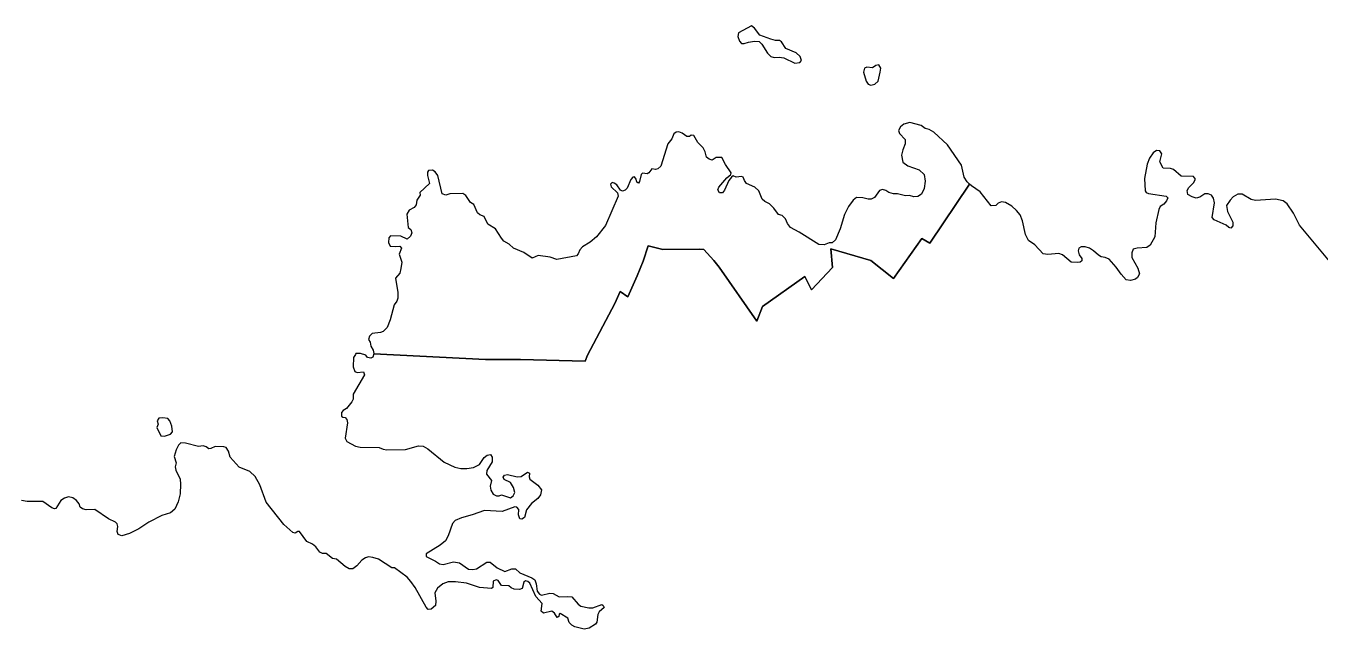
# Model space of a CAD drawing. Extents: x 369010 to 739155, y 6377141 to 6616555.
# Drawn here: x 478372 to 484230, y 6509883 to 6512618 of the extents above; entities that cross this region are included whole.
import ezdxf

# ---------------------------------------------------------------- set-up
doc = ezdxf.new("R2010")
doc.units = 0
doc.header["$LTSCALE"] = 40
doc.layers.add('1', color=7, linetype='Continuous', lineweight=13)

msp = doc.modelspace()

# ---------------------------------------------------------------- linework, layer by layer
at = {"layer": '1'}
for points in [[(481696.91, 6512574.89), (481672.58, 6512607.5), (481659.51, 6512617.76), (481600.76, 6512585.65), (481596.78, 6512569.93), (481604.23, 6512548.75), (481613.83, 6512537.82), (481626.08, 6512536.99), (481645.28, 6512543.95), (481672.58, 6512548.08), (481694.43, 6512547.26), (481706.02, 6512534.35), (481731.34, 6512493.3), (481746.4, 6512478.24), (481762.12, 6512474.27), (481785.29, 6512475.59), (481805.15, 6512472.78), (481854.97, 6512448.95), (481877.48, 6512451.59), (481885.75, 6512460.53), (481879.63, 6512478.24), (481861.75, 6512494.79), (481815.41, 6512515.15), (481794.89, 6512545.27), (481785.95, 6512552.06), (481768.25, 6512551.39), (481746.4, 6512556.86)], [(482241.59, 6512407.24), (482245.23, 6512425.94), (482236.13, 6512441.33), (482222.72, 6512438.19), (482207.66, 6512427.93), (482182.01, 6512430.58), (482170.92, 6512425.94), (482166.61, 6512407.4), (482178.03, 6512367.02), (482187.14, 6512352.95), (482199.71, 6512348.98), (482217.92, 6512353.62), (482232.98, 6512367.52)], [(478973.88, 6510840.08), (478966.59, 6510827.67), (478971.06, 6510811.45), (478965.93, 6510797.55), (478983.14, 6510759.81), (479000.36, 6510757.99), (479028.16, 6510766.76), (479036.93, 6510777.85), (479033.62, 6510803.84), (479024.85, 6510827.67), (479016.08, 6510837.43), (478992.58, 6510841.08)]]:
    msp.add_lwpolyline(points, close=True, dxfattribs=at)
for points in [[(482429.43, 6511854.46), (482412.22, 6511844.36), (482395.01, 6511842.21), (482375.64, 6511848), (482357.11, 6511846.51), (482320.53, 6511856.61), (482301.83, 6511856.61), (482281.8, 6511861.57), (482268.23, 6511871.67), (482252.51, 6511875.97), (482238.94, 6511871.67), (482215.93, 6511840.06), (482200.87, 6511831.45), (482187.3, 6511831.45), (482163.63, 6511838.57), (482135, 6511840.06), (482119.28, 6511827.15), (482098.43, 6511798.52), (482079.89, 6511761.94), (482060.53, 6511698.22), (482039.67, 6511648.07), (482023.95, 6511633.67), (482011.7, 6511633.67), (481988.2, 6511624.41), (481964.53, 6511625.9), (481875.66, 6511683.16), (481835.61, 6511704.01), (481822.7, 6511721.23), (481812.6, 6511743.4), (481798.37, 6511758.46), (481781.65, 6511761.94), (481760.96, 6511790.57), (481740.94, 6511811.43), (481720.08, 6511821.36), (481708, 6511832.11), (481692.94, 6511870.18), (481673.58, 6511886.56), (481637, 6511903.11), (481626.9, 6511916.02), (481621.94, 6511931.75), (481613.33, 6511935.39), (481590.49, 6511932.41), (481576.1, 6511937.54), (481568.32, 6511932.41), (481556.73, 6511916.02), (481537.37, 6511872.33), (481528.1, 6511860.75), (481514.53, 6511860.08), (481506.58, 6511874.48), (481511.71, 6511885.9), (481548.12, 6511928.11), (481566.16, 6511943.17), (481567.49, 6511951.11), (481541.01, 6511989.01), (481524.46, 6512020.62), (481498.8, 6512021.28), (481481.59, 6512009.2), (481468.02, 6512012.68), (481455.77, 6512022.77), (481449.32, 6512046.44), (481440.05, 6512064.32), (481416.38, 6512088.64), (481397.68, 6512120.92), (481386.26, 6512121.58), (481377.66, 6512115.95), (481366.24, 6512115.95), (481345.38, 6512130.85), (481329.66, 6512137.3), (481318.24, 6512135.98), (481306.82, 6512128.7), (481298.21, 6512105.19), (481280.34, 6512082.85), (481248.07, 6511981.23), (481235.16, 6511969.65), (481223.74, 6511966.83), (481207.19, 6511968.98), (481193.45, 6511951.11), (481186.33, 6511946.81), (481164.82, 6511949.62), (481159.19, 6511943.17), (481151.91, 6511911.72), (481146.94, 6511904.6), (481139.83, 6511909.57), (481136.19, 6511923.14), (481129.73, 6511933.24), (481121.12, 6511931.75), (481113.35, 6511920.99), (481095.31, 6511881.6), (481086.87, 6511872.33), (481075.28, 6511868.03), (481066.01, 6511872.99), (481049.46, 6511897.32), (481037.38, 6511904.6), (481028.11, 6511908.08), (481020.83, 6511899.47), (481022.98, 6511887.39), (481051.61, 6511860.91), (481054.59, 6511845.85), (480997.99, 6511713.28), (480956.45, 6511661.64)], [(482467, 6511632.02), (482647.07, 6511899.97), (482635.98, 6511910.73), (482623.07, 6511932.24), (482610.16, 6511985.87), (482546.45, 6512077.72), (482484.71, 6512136.47), (482464.69, 6512147.89), (482446.15, 6512152.86), (482428.11, 6512165.77), (482376.64, 6512180.17), (482348.67, 6512172.22), (482333.44, 6512160.31), (482325.5, 6512143.92), (482329.8, 6512129.52), (482354.96, 6512102.22), (482354.96, 6512083.68), (482344.2, 6512056.37), (482339.07, 6512032.04), (482344.2, 6511999.11), (482367.04, 6511983.38), (482418.68, 6511964.68), (482440.85, 6511943.17), (482445.82, 6511913.21), (482440.85, 6511880.94), (482429.43, 6511854.46)], [(483670.71, 6511922.97), (483661.45, 6511935.22), (483604.84, 6511935.88), (483570.42, 6511966.01), (483557.51, 6511971.63), (483524.57, 6511972.46), (483509.51, 6512001.75), (483517.46, 6512037.67), (483509.51, 6512051.24), (483493.79, 6512052.56), (483478.73, 6512041.97), (483461.52, 6512018.31), (483452.25, 6511991), (483438.68, 6511925.79), (483442.98, 6511870.01), (483446.62, 6511862.07), (483458.04, 6511858.43), (483538.31, 6511845.52), (483544.6, 6511838.4), (483538.97, 6511824.83), (483526.73, 6511809.77), (483511, 6511798.35), (483504.38, 6511785.28), (483490.65, 6511725.03), (483485.68, 6511660.65), (483465.65, 6511623.41), (483449.93, 6511613.32), (483406.07, 6511610.5), (483388.2, 6511606.2), (483381.74, 6511588.99), (483382.57, 6511568.13), (483409.71, 6511518.81), (483416.83, 6511494.32), (483407.56, 6511477.11), (483398.29, 6511469.99), (483376.12, 6511463.54), (483356.09, 6511467.18), (483333.75, 6511492.17), (483311.57, 6511524.44), (483278.63, 6511559.53), (483261.42, 6511568.13), (483242.89, 6511571.11), (483230.64, 6511577.57), (483209.12, 6511598.26), (483190.59, 6511610.5), (483170.4, 6511616.13), (483151.86, 6511615.47), (483142.59, 6511609.68), (483138.29, 6511597.59), (483143.91, 6511579.55), (483155.5, 6511563.17), (483155.5, 6511553.07), (483147.56, 6511545.96), (483135.31, 6511545.29), (483106.68, 6511546.62), (483067.29, 6511579.55), (483050.9, 6511585.35), (483002.08, 6511581.04), (482979.9, 6511583.86), (482942, 6511625.56), (482914.69, 6511644.1), (482899.63, 6511672.07), (482887.38, 6511734.47), (482875.96, 6511760.95), (482860.24, 6511780.97), (482838.73, 6511800.34), (482809.27, 6511816.89), (482791.39, 6511820.36), (482776.99, 6511813.91), (482766.23, 6511803.32), (482745.55, 6511802.49), (482695.4, 6511865.54), (482655.35, 6511892.03), (482647.07, 6511899.97), (482467, 6511632.02), (482430.76, 6511654.03), (482302.99, 6511473.13), (482199.55, 6511554.23), (482018.32, 6511607.36), (482026.43, 6511521.96), (481930.44, 6511421.83), (481900.98, 6511481.08), (481708.5, 6511345.86), (481683.01, 6511278.83), (481512.21, 6511523.61), (481488.38, 6511554.73), (481443.36, 6511603.22), (481424.33, 6511604.71), (481258, 6511604.05), (481190.8, 6511620.93), (481167.96, 6511550.92), (481140.99, 6511484.06), (481098.95, 6511389.06), (481064.69, 6511413.06), (481040.36, 6511358.77), (480916.07, 6511124.91), (480905.47, 6511097.11), (480612.53, 6511105.22), (480453.65, 6511106.05), (479948.03, 6511130.38)], [(480956.45, 6511661.64), (480928.48, 6511637.31), (480893.39, 6511616.63), (480881.97, 6511602.89), (480874.69, 6511585.02), (480866.91, 6511574.92), (480777.37, 6511557.87), (480747.25, 6511569.29), (480692.14, 6511576.41), (480665.49, 6511564.99), (480627.59, 6511590.81), (480580.92, 6511610.17), (480560.89, 6511628.21), (480537.89, 6511642.45), (480526.47, 6511654.69), (480499.33, 6511696.9), (480464.9, 6511719.07), (480447.69, 6511754.16), (480428.99, 6511761.44), (480418.23, 6511770.05), (480401.84, 6511808.61), (480386.78, 6511817.22), (480364.61, 6511848.83), (480351.7, 6511857.44), (480292.94, 6511855.95), (480275.07, 6511850.15), (480257.86, 6511856.61), (480238.49, 6511939.03), (480227.07, 6511956.24), (480213.5, 6511963.36), (480196.29, 6511962.7), (480191.99, 6511954.09), (480191.99, 6511939.03), (480200.59, 6511903.28), (480157.56, 6511861.74), (480158.22, 6511850.32), (480143.16, 6511827.48), (480139.69, 6511806.63), (480131.08, 6511794.54), (480108.9, 6511781.63), (480097.32, 6511764.42), (480103.77, 6511704.18), (480116.02, 6511694.08), (480120.98, 6511679.19), (480113.87, 6511664.13), (480099.47, 6511651.22), (480070.84, 6511664.13), (480023.67, 6511665.45), (480016.39, 6511656.18), (480014.23, 6511635.49), (480022.84, 6511619.61), (480047.17, 6511616.79), (480065.87, 6511619.61), (480073.82, 6511609.68), (480063.72, 6511583.19), (480075.14, 6511545.79), (480070.84, 6511517.99), (480065.87, 6511497.13), (480046.51, 6511473.47), (480057.26, 6511409.08), (480057.93, 6511383.93), (480052.96, 6511369.69), (480040.71, 6511353.14), (480022.84, 6511285.12), (480008.61, 6511250.04), (479990.73, 6511232.82), (479978.49, 6511227.69), (479941.25, 6511223.39), (479929, 6511210.65), (479924.03, 6511196.25), (479931.15, 6511183.34), (479934.96, 6511165.46), (479945.55, 6511148.25), (479948.53, 6511132.36), (479948.03, 6511130.38), (480453.65, 6511106.05), (480612.53, 6511105.22), (480905.47, 6511097.11), (480916.07, 6511124.91), (481040.36, 6511358.77), (481064.69, 6511413.06), (481098.95, 6511389.06), (481140.99, 6511484.06), (481167.96, 6511550.92), (481190.8, 6511620.93), (481258, 6511604.05), (481424.33, 6511604.71), (481443.36, 6511603.22), (481488.38, 6511554.73), (481512.21, 6511523.61), (481683.01, 6511278.83), (481708.5, 6511345.86), (481900.98, 6511481.08), (481930.44, 6511421.83), (482026.43, 6511521.96), (482018.32, 6511607.36), (482199.55, 6511554.23), (482302.99, 6511473.13), (482430.76, 6511654.03), (482467, 6511632.02)], [(484276.95, 6511551.58), (484142.23, 6511714.27), (484113.6, 6511769.39), (484084.97, 6511810.27), (484067.76, 6511824.67), (484033.33, 6511832.44), (483942.97, 6511825.49), (483922.94, 6511831.29), (483881.4, 6511854.13), (483862.7, 6511854.95), (483841.18, 6511843.37), (483826.95, 6511827.64), (483811.23, 6511802.65), (483815.53, 6511776.17), (483839.03, 6511727.35), (483839.03, 6511710.96), (483829.76, 6511700.87), (483821.16, 6511703.68), (483809.74, 6511713.78), (483754.62, 6511738.11), (483746.68, 6511749.53), (483755.95, 6511815.56), (483752.47, 6511837.08), (483743.04, 6511850.65), (483728.14, 6511856.28), (483713.08, 6511855.61), (483689.42, 6511841.22), (483673.69, 6511837.08), (483654.99, 6511842.71), (483635.63, 6511853.46), (483632.81, 6511870.68), (483640.59, 6511884.25), (483662.11, 6511905.76), (483670.71, 6511922.97)], [(479948.03, 6511130.38), (479944.23, 6511115.32), (479934.96, 6511111.67), (479919.9, 6511114.49), (479912.61, 6511125.25), (479888.29, 6511133.19), (479866.44, 6511132.86), (479865.45, 6511127.4), (479856.84, 6511114.49), (479855.35, 6511071.46), (479862.47, 6511051.43), (479872.56, 6511047.13), (479901.19, 6511050.11), (479905.5, 6511035.71), (479855.35, 6510947.66), (479854.69, 6510926.14), (479848.23, 6510913.9), (479825.23, 6510883.11), (479809.51, 6510873.84), (479802.39, 6510864.41), (479802.39, 6510848.03), (479808.02, 6510843.72), (479818.11, 6510843.06), (479826.06, 6510832.97), (479829.53, 6510817.9), (479818.77, 6510749.05), (479826.06, 6510734.16), (479865.45, 6510712.64), (479886.96, 6510708.34), (479972.2, 6510706.19), (479990.73, 6510698.25), (480007.28, 6510695.43), (480091.69, 6510697.58), (480151.27, 6510713.97), (480171.96, 6510712.64), (480193.47, 6510699.73), (480266.63, 6510639.49), (480315.95, 6510617.98), (480343.26, 6510611.52), (480369.07, 6510610.86), (480399.86, 6510615.16), (480427, 6510629.56), (480448.52, 6510661.67), (480461.43, 6510671.1), (480476.49, 6510673.92), (480484.27, 6510663.16), (480484.27, 6510640.98), (480460.76, 6510602.25), (480458.94, 6510584.87), (480481.95, 6510556.24), (480476.16, 6510531.09), (480478.97, 6510512.38), (480489.73, 6510494.51), (480504.13, 6510486.73), (480516.37, 6510486.73), (480527.13, 6510492.36), (480567.18, 6510478.12), (480580.09, 6510486.73), (480586.55, 6510503.12), (480580.75, 6510524.63), (480567.18, 6510547.64), (480538.55, 6510561.21), (480534.91, 6510571.97), (480540.7, 6510581.23), (480553.61, 6510583.39), (480597.97, 6510574.12), (480615.18, 6510575.44), (480645.3, 6510594.14), (480653.91, 6510589.84), (480651.76, 6510574.12), (480654.57, 6510562.7), (480691.15, 6510535.39), (480707.53, 6510513.87), (480704.05, 6510492.36), (480691.81, 6510475.15), (480663.18, 6510452.97), (480640.17, 6510423.67), (480631.56, 6510389.25), (480619.48, 6510381.3), (480610.21, 6510383.46), (480603.76, 6510400.67), (480605.08, 6510425.83), (480596.48, 6510436.58), (480587.21, 6510437.25), (480529.28, 6510416.39), (480449.67, 6510421.52), (480393.73, 6510400.67), (480345.74, 6510387.76), (480317.11, 6510375.68), (480305.02, 6510361.28), (480285, 6510305.34), (480273.41, 6510283.99), (480249.08, 6510263.8), (480185.37, 6510224.41), (480185.37, 6510212.33), (480228.4, 6510191.47), (480245.44, 6510179.39), (480262.66, 6510176.41), (480309.99, 6510188), (480336.47, 6510182.87)], [(479604.45, 6510325.7), (479591.54, 6510318.58), (479581.44, 6510320.73), (479541.39, 6510357.31), (479460.46, 6510458.26), (479432.49, 6510537.87), (479411.63, 6510575.11), (479387.3, 6510597.95), (479338.48, 6510617.98), (479298.26, 6510663.16), (479289.66, 6510690.47), (479278.9, 6510706.19), (479269.63, 6510709.66), (479230.24, 6510711.15), (479210.88, 6510701.89), (479200.95, 6510700.4), (479188.7, 6510709.66), (479175.79, 6510713.31), (479153.61, 6510711.15), (479095.52, 6510726.22), (479074.01, 6510726.88), (479063.25, 6510716.95), (479053.32, 6510695.43), (479044.71, 6510665.97), (479052.66, 6510636.68), (479049.01, 6510619.47), (479051.17, 6510603.74), (479071.85, 6510563.52), (479073.34, 6510540.69), (479070.53, 6510496.16), (479062.59, 6510459.75), (479046.86, 6510427.48), (479026.84, 6510410.27), (478988.11, 6510398.02), (478930.02, 6510368.06), (478883.51, 6510337.12), (478841.31, 6510317.09), (478807.38, 6510305.67), (478790.99, 6510312.12), (478785.86, 6510325.03), (478789.5, 6510348.7), (478785.86, 6510360.12), (478778.75, 6510367.9), (478746.47, 6510382.96), (478684.91, 6510425.99), (478646.18, 6510423.18), (478628.3, 6510428.14), (478618.37, 6510436.09), (478613.24, 6510451.15), (478601.16, 6510466.21), (478584.61, 6510477.63), (478565.25, 6510483.26), (478546.71, 6510476.14), (478530.16, 6510466.21), (478508.64, 6510429.63), (478502.19, 6510428.8), (478490.11, 6510433.11), (478448.57, 6510461.91), (478377.56, 6510461.91), (478353.24, 6510466.21)], [(480336.47, 6510182.87), (480377.02, 6510155.23), (480396.38, 6510153.07), (480413.6, 6510155.89), (480460.1, 6510186.01), (480475.82, 6510186.01), (480506.61, 6510160.19), (480542.52, 6510144.47), (480573.31, 6510155.89), (480589.86, 6510155.89), (480610.54, 6510138.01), (480664.33, 6510115.84), (480677.24, 6510106.57), (480683.7, 6510088.69), (480688.66, 6510054.93), (480698.76, 6510042.02), (480708.69, 6510036.39), (480745.93, 6510045.66), (480760.99, 6510044.84), (480787.47, 6510029.11), (480826.2, 6510031.26), (480844.73, 6510029.11), (480873.53, 6509995.52), (480885.61, 6509986.91), (480922.19, 6509979.79), (480940.06, 6509979.79), (480980.94, 6509994.69), (480988.06, 6509990.38), (480991.7, 6509980.45), (480969.52, 6509961.75), (480963.07, 6509948.84), (480957.94, 6509915.25), (480952.31, 6509905.15), (480923.68, 6509887.94), (480900.67, 6509882.97), (480859.3, 6509893.73), (480845.06, 6509900.85), (480833.48, 6509913.76), (480827.85, 6509933.12), (480792.76, 6509954.64), (480787.63, 6509950.33), (480786.31, 6509941.06), (480779.03, 6509935.93), (480766.12, 6509956.13), (480754.04, 6509964.73), (480716.8, 6509956.13), (480706.04, 6509963.9), (480711.01, 6509998.99), (480683.04, 6510030.6), (480655.23, 6510092.17), (480645.8, 6510099.29), (480635.04, 6510102.27), (480627.26, 6510095.81), (480619.98, 6510067.84), (480607.9, 6510062.88), (480584.23, 6510063.54), (480570, 6510070.65), (480559.9, 6510080.09), (480526.97, 6510081.41), (480511.24, 6510103.59), (480502.64, 6510107.23), (480488.9, 6510100.78), (480488.24, 6510072.14), (480481.12, 6510067.84), (480426.67, 6510071.48), (480367.58, 6510090.68), (480318.1, 6510097.13), (480285.83, 6510097.96), (480260.83, 6510087.87), (480237.17, 6510069.33), (480224.92, 6510047.81), (480229.22, 6510009.75), (480227.9, 6509990.38), (480208.54, 6509973.34), (480194.8, 6509971.85), (480184.87, 6509983.27), (480135.38, 6510071.48), (480116.85, 6510098.62), (480098.81, 6510117.99), (480041.54, 6510161.02), (480029.46, 6510161.68), (479969.22, 6510199.58), (479944.23, 6510208.19), (479924.86, 6510210.34), (479911.12, 6510206.86), (479894.74, 6510195.28), (479871.07, 6510169.63), (479853.86, 6510156.72), (479837.48, 6510155.89), (479818.77, 6510166.65), (479780.05, 6510200.41), (479761.51, 6510203.88), (479732.71, 6510226.23), (479716.16, 6510226.23), (479703.91, 6510231.85), (479685.38, 6510255.52), (479670.98, 6510268.43), (479645.16, 6510280.51), (479612.22, 6510325.7), (479604.45, 6510325.7)]]:
    msp.add_lwpolyline(points, dxfattribs=at)

doc.saveas('drawing.dxf')
